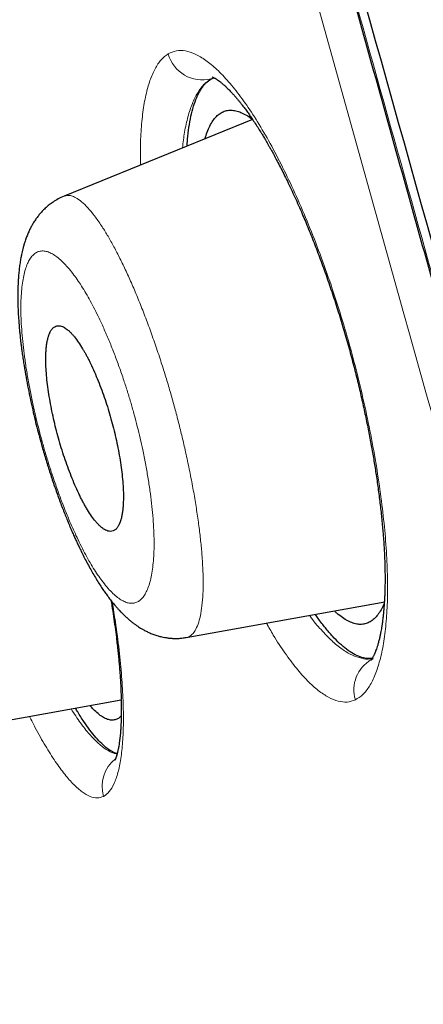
# Model space of a CAD drawing. Header units: millimetres. Extents: x 8 to 473, y 11 to 654.
# Tile 476 of 656: x 41.39 to 44.81, y 584.22 to 592.55. Entities that reach past the tile are written whole.
import ezdxf

# ---------------------------------------------------------------- set-up
doc = ezdxf.new("R2010")
doc.units = ezdxf.units.MM

msp = doc.modelspace()

# ---------------------------------------------------------------- linework, layer by layer
at = {"color": 7, "linetype": 'Continuous', "lineweight": 30}
for p, q in [((43.0099, 592.0512), (43.0355, 592.0606)), ((43.3595, 591.7088), (41.7641, 591.0589)), ((42.7998, 587.3232), (44.4804, 587.6244)), ((40.6993, 586.5171), (42.2487, 586.7948))]:
    msp.add_line(p, q, dxfattribs=at)
at = {"color": 8, "linetype": 'Continuous', "lineweight": 0}
for centre, radius, start, end in [((42.937, 592.3437), 0.3015, 195.53879, 283.99953), ((44.5126, 586.8812), 0.2935, 119.86994, 197.00447), ((42.3833, 586.0627), 0.2967, 128.13484, 196.59484)]:
    msp.add_arc(centre, radius, start, end, dxfattribs=at)
at = {"color": 7, "linetype": 'Continuous', "lineweight": 30}
for points, knots in [([(58.2017, 549.5343), (57.8622, 550.7651), (57.1867, 553.2147), (56.139, 556.9832), (55.0881, 560.7587), (54.0323, 564.5417), (52.8676, 568.7136), (51.593, 573.2742), (50.21, 578.2154), (48.6692, 583.7333), (46.9685, 589.8279), (45.1166, 596.52), (43.2634, 603.229), (41.4108, 609.9627), (39.8684, 615.5763), (38.6392, 620.0608), (37.7148, 623.4261), (36.7936, 626.7736), (35.8808, 630.0761), (35.0379, 633.1067), (34.2749, 635.8209), (33.602, 638.1838), (32.9934, 640.2718), (32.4606, 642.0658), (31.9993, 643.602), (31.5354, 645.1317), (31.0939, 646.5692), (30.6905, 647.8436), (30.3721, 648.8316), (30.1324, 649.5661), (29.9708, 650.0395), (29.8771, 650.2758), (29.854, 650.2844), (29.8429, 650.2886)], [0, 0, 0, 0, 0.029391, 0.058493, 0.087392, 0.116132, 0.144774, 0.182186, 0.219469, 0.256616, 0.307044, 0.357403, 0.40799, 0.458823, 0.509908, 0.535608, 0.561495, 0.587604, 0.613988, 0.640698, 0.66321, 0.685981, 0.708765, 0.731267, 0.753498, 0.775519, 0.808251, 0.840746, 0.873094, 0.905384, 0.937655, 0.969811, 1, 1, 1, 1]), ([(56.4677, 549.5926), (56.1921, 550.5821), (55.6413, 552.5596), (54.7862, 555.6005), (53.9219, 558.6672), (53.0501, 561.7557), (52.1733, 564.856), (51.1274, 568.556), (49.9106, 572.8572), (48.5242, 577.7547), (47.0791, 582.8722), (45.5731, 588.2068), (44.0128, 593.7638), (42.4547, 599.3233), (40.9008, 604.8853), (39.3526, 610.443), (38.0692, 615.0593), (37.0515, 618.7325), (36.2924, 621.4729), (35.5405, 624.1884), (34.7993, 626.8652), (34.074, 629.4815), (33.4305, 631.7976), (32.8697, 633.8046), (32.3893, 635.5169), (31.9388, 637.1048), (31.4774, 638.708), (31.022, 640.2644), (30.5875, 641.7375), (30.184, 643.096), (29.8165, 644.3236), (29.4858, 645.4067), (29.2083, 646.2988), (28.9814, 647.0214), (28.7879, 647.6328), (28.6419, 648.0784), (28.5544, 648.3096), (28.5203, 648.3576), (28.5168, 648.3331), (28.5164, 648.3303)], [0, 0, 0, 0, 0.024071, 0.048104, 0.072112, 0.096094, 0.120057, 0.14401, 0.181625, 0.219217, 0.256778, 0.299411, 0.342024, 0.384667, 0.42736, 0.470092, 0.512863, 0.534269, 0.555696, 0.577149, 0.598626, 0.62013, 0.641658, 0.657824, 0.674003, 0.690188, 0.706369, 0.72792, 0.749445, 0.770942, 0.7967, 0.822431, 0.848155, 0.873874, 0.899589, 0.931721, 0.963814, 0.995862, 1, 1, 1, 1]), ([(39.2496, 610.5859), (39.2874, 610.4494), (39.4007, 610.0403), (39.5898, 609.358), (39.8425, 608.4466), (40.1211, 607.4419), (40.4257, 606.344), (40.7306, 605.2456), (41.0551, 604.0769), (41.3993, 602.838), (41.7632, 601.529), (42.1274, 600.2196), (42.4919, 598.9101), (42.8566, 597.6004), (43.2823, 596.0723), (43.7693, 594.3259), (44.3179, 592.3612), (44.8675, 590.3967), (45.2886, 588.8953), (45.5804, 587.8566), (45.7423, 587.2805), (45.9051, 586.7018), (46.0696, 586.1169), (46.237, 585.5226), (46.3748, 585.033), (46.482, 584.6527), (46.5566, 584.3876), (46.6298, 584.128), (46.701, 583.8751), (46.7704, 583.6288), (46.8367, 583.3935), (46.8999, 583.169), (46.9604, 582.9542), (47.0204, 582.7413), (47.0807, 582.5273), (47.1595, 582.2477), (47.2575, 581.8996), (47.3756, 581.4808), (47.4968, 581.0511), (47.6118, 580.6434), (47.7202, 580.2592), (47.8071, 579.9512), (47.8608, 579.761), (47.8807, 579.6905)], [0, 0, 0, 0, 0.013305, 0.039876, 0.066446, 0.102031, 0.137616, 0.173202, 0.208787, 0.25115, 0.293513, 0.335876, 0.378239, 0.420601, 0.462963, 0.526504, 0.590046, 0.653588, 0.717128, 0.735766, 0.754403, 0.773051, 0.79194, 0.811172, 0.830747, 0.839467, 0.848082, 0.856482, 0.864667, 0.872636, 0.880391, 0.887504, 0.894427, 0.901248, 0.90817, 0.9152, 0.928395, 0.941953, 0.955862, 0.970105, 0.98153, 0.993162, 1, 1, 1, 1]), ([(42.8063, 591.4834), (42.8083, 591.511), (42.8129, 591.5759), (42.8256, 591.6672), (42.8437, 591.759), (42.8668, 591.8407), (42.8948, 591.9119), (42.9279, 591.9715), (42.9659, 592.0199), (42.9952, 592.0407), (43.0099, 592.0512)], [0, 0, 0, 0, 0.091641, 0.215798, 0.341755, 0.469561, 0.599254, 0.730867, 0.864432, 1, 1, 1, 1]), ([(43.019, 592.0678), (43.019, 592.0678), (43.0189, 592.0678), (43.0194, 592.0676), (43.0207, 592.0672), (43.0228, 592.0665), (43.0257, 592.0653), (43.0296, 592.0636), (43.0335, 592.0617), (43.0373, 592.0597), (43.0416, 592.0573), (43.0467, 592.0544), (43.0528, 592.0507), (43.0592, 592.0466), (43.0649, 592.0427), (43.0699, 592.0392), (43.0751, 592.0354), (43.0814, 592.0308), (43.0893, 592.0247), (43.0983, 592.0175), (43.1081, 592.0092), (43.1179, 592.0006), (43.1275, 591.992), (43.137, 591.9831), (43.1474, 591.9731), (43.1595, 591.9611), (43.1726, 591.9476), (43.1876, 591.9316), (43.2038, 591.9137), (43.2208, 591.8941), (43.2369, 591.875), (43.253, 591.8553), (43.2703, 591.8335), (43.2899, 591.808), (43.3113, 591.779), (43.3336, 591.7479), (43.3579, 591.7129), (43.3837, 591.6743), (43.4107, 591.6324), (43.4349, 591.5935), (43.4557, 591.5591), (43.4725, 591.5307), (43.487, 591.5058), (43.5009, 591.4815), (43.5176, 591.4518), (43.5383, 591.4143), (43.5634, 591.3676), (43.5903, 591.3161), (43.6188, 591.2601), (43.6485, 591.2001), (43.6795, 591.1355), (43.7111, 591.0676), (43.7429, 590.9974), (43.7821, 590.908), (43.8288, 590.7974), (43.8824, 590.6638), (43.9355, 590.5247), (43.9876, 590.3806), (44.0386, 590.2319), (44.088, 590.0791), (44.135, 589.9248), (44.1787, 589.7716), (44.2187, 589.622), (44.2549, 589.477), (44.2876, 589.3369), (44.317, 589.2022), (44.3432, 589.073), (44.3665, 588.9496), (44.3873, 588.8306), (44.4068, 588.7099), (44.4247, 588.5864), (44.441, 588.4604), (44.4548, 588.3367), (44.4637, 588.2404), (44.4693, 588.1695), (44.4727, 588.1228), (44.4755, 588.0764), (44.478, 588.0303), (44.48, 587.9847), (44.4815, 587.9402), (44.4825, 587.8987), (44.483, 587.8617), (44.4832, 587.8305), (44.4832, 587.8043), (44.483, 587.7802), (44.4826, 587.7549), (44.4819, 587.7264), (44.4809, 587.6947), (44.4794, 587.6594), (44.4772, 587.6205), (44.4746, 587.5827), (44.4715, 587.5466), (44.4683, 587.5139), (44.4649, 587.484), (44.4619, 587.4605), (44.4595, 587.4437), (44.4577, 587.4311), (44.4559, 587.4193), (44.4534, 587.4039), (44.45, 587.3838), (44.4453, 587.3587), (44.4397, 587.3317), (44.4329, 587.3022), (44.4253, 587.2732), (44.4174, 587.2465), (44.4101, 587.2245), (44.4046, 587.2094), (44.4006, 587.1992), (44.3977, 587.1922), (44.3947, 587.1851), (44.3912, 587.1774), (44.3873, 587.1691), (44.3832, 587.1612), (44.3795, 587.1544), (44.3766, 587.1494), (44.3744, 587.1458), (44.3725, 587.1429), (44.3706, 587.1401), (44.3687, 587.1375), (44.3671, 587.1354), (44.3658, 587.1338), (44.365, 587.1329), (44.3651, 587.1329), (44.3651, 587.133)], [0, 0, 0, 0, 0.000661, 0.004315, 0.008981, 0.01452, 0.020892, 0.026291, 0.030935, 0.034937, 0.038445, 0.04273, 0.047795, 0.052697, 0.056752, 0.059847, 0.062755, 0.066484, 0.071042, 0.076364, 0.081441, 0.087052, 0.091709, 0.095939, 0.100835, 0.106432, 0.112577, 0.11852, 0.1262, 0.133312, 0.139873, 0.145936, 0.152637, 0.160271, 0.168754, 0.177223, 0.185457, 0.195883, 0.205749, 0.214921, 0.222064, 0.228059, 0.232866, 0.237493, 0.24272, 0.250474, 0.259258, 0.269075, 0.278713, 0.289176, 0.300257, 0.311443, 0.32271, 0.334058, 0.353579, 0.373326, 0.393292, 0.413475, 0.433874, 0.45449, 0.475214, 0.495414, 0.514995, 0.533965, 0.552329, 0.570088, 0.587238, 0.603776, 0.61975, 0.635683, 0.653638, 0.671702, 0.689866, 0.708187, 0.71549, 0.722856, 0.730286, 0.737778, 0.745332, 0.752949, 0.760335, 0.766802, 0.772414, 0.777046, 0.781099, 0.785822, 0.791302, 0.797422, 0.804364, 0.812355, 0.821403, 0.828497, 0.836126, 0.843546, 0.849483, 0.853094, 0.856021, 0.859031, 0.862179, 0.868179, 0.875177, 0.883357, 0.892078, 0.902763, 0.912733, 0.921613, 0.929687, 0.933127, 0.936482, 0.940342, 0.944938, 0.950268, 0.956287, 0.961758, 0.966082, 0.969501, 0.973032, 0.976799, 0.981095, 0.986164, 0.99199, 0.997538, 1, 1, 1, 1]), ([(42.9588, 591.5456), (42.9645, 591.5641), (42.9767, 591.6035), (42.9992, 591.6538), (43.0252, 591.6984), (43.0543, 591.7341), (43.0862, 591.761), (43.121, 591.7787), (43.1585, 591.7871), (43.1985, 591.7864), (43.2408, 591.7769), (43.2853, 591.758), (43.3255, 591.7351), (43.3515, 591.715), (43.3614, 591.7074)], [0, 0, 0, 0, 0.077456, 0.164592, 0.251695, 0.338734, 0.425691, 0.512559, 0.599385, 0.686229, 0.773105, 0.860021, 0.94698, 1, 1, 1, 1]), ([(41.7643, 591.059), (41.7471, 591.0514), (41.7149, 591.037), (41.6728, 591.0111), (41.6392, 590.9865), (41.6105, 590.9621), (41.5854, 590.9378), (41.5621, 590.9121), (41.541, 590.886), (41.5208, 590.8579), (41.5027, 590.8293), (41.4863, 590.8005), (41.4715, 590.7711), (41.4571, 590.7392), (41.4438, 590.7055), (41.4323, 590.672), (41.4229, 590.6411), (41.4156, 590.6139), (41.4095, 590.5888), (41.4039, 590.5637), (41.3978, 590.5326), (41.3913, 590.4936), (41.3853, 590.4494), (41.3807, 590.4054), (41.3774, 590.3646), (41.3752, 590.3275), (41.3738, 590.2935), (41.3729, 590.2608), (41.3725, 590.2286), (41.3725, 590.1949), (41.373, 590.1581), (41.3742, 590.1151), (41.3763, 590.0685), (41.3792, 590.0196), (41.3826, 589.9733), (41.3863, 589.9306), (41.3897, 589.8958), (41.3927, 589.8679), (41.3955, 589.8425), (41.3987, 589.8148), (41.4028, 589.7815), (41.408, 589.7424), (41.4143, 589.6977), (41.424, 589.6335), (41.4374, 589.5521), (41.4551, 589.4559), (41.4738, 589.3628), (41.4933, 589.2731), (41.5133, 589.1868), (41.534, 589.1029), (41.5557, 589.0198), (41.5813, 588.9269), (41.6114, 588.8243), (41.6466, 588.7127), (41.6836, 588.6023), (41.7217, 588.4957), (41.7599, 588.3951), (41.7914, 588.3168), (41.8157, 588.2587), (41.8328, 588.2189), (41.8491, 588.182), (41.8646, 588.1477), (41.88, 588.1143), (41.8966, 588.0793), (41.9161, 588.0391), (41.9388, 587.994), (41.9639, 587.946), (41.9899, 587.8984), (42.0162, 587.8524), (42.0429, 587.808), (42.0688, 587.767), (42.0928, 587.7309), (42.115, 587.6989), (42.1382, 587.6669), (42.1639, 587.6333), (42.1889, 587.6027), (42.2105, 587.5775), (42.2276, 587.5586), (42.2444, 587.5407), (42.263, 587.5218), (42.2841, 587.5016), (42.3068, 587.481), (42.3298, 587.4617), (42.3525, 587.4439), (42.3735, 587.4286), (42.393, 587.4153), (42.4133, 587.4025), (42.4349, 587.3898), (42.4609, 587.3759), (42.4917, 587.3614), (42.5252, 587.3481), (42.5588, 587.3371), (42.5894, 587.3291), (42.6157, 587.3237), (42.6352, 587.3206), (42.6493, 587.3188), (42.6594, 587.3177), (42.6708, 587.3167), (42.6859, 587.3157), (42.7065, 587.3151), (42.7331, 587.3155), (42.7652, 587.3177), (42.7879, 587.3213), (42.8001, 587.3232)], [0, 0, 0, 0, 0.013135, 0.024632, 0.034399, 0.042446, 0.05169, 0.05994, 0.068308, 0.077124, 0.086678, 0.094859, 0.103693, 0.113276, 0.123653, 0.133825, 0.142531, 0.150337, 0.157298, 0.163854, 0.171657, 0.183557, 0.195996, 0.207616, 0.218265, 0.227479, 0.23584, 0.24351, 0.251527, 0.259128, 0.267463, 0.277346, 0.288823, 0.298951, 0.309667, 0.318816, 0.326073, 0.331532, 0.336147, 0.34183, 0.348613, 0.356493, 0.365469, 0.375302, 0.394463, 0.412837, 0.430427, 0.447242, 0.463289, 0.47868, 0.494084, 0.509629, 0.530586, 0.551797, 0.573271, 0.594586, 0.615056, 0.634675, 0.64379, 0.652521, 0.66073, 0.668416, 0.67566, 0.683649, 0.692775, 0.704137, 0.716433, 0.72874, 0.741039, 0.753336, 0.765871, 0.7768, 0.786108, 0.795916, 0.807414, 0.819616, 0.827813, 0.834777, 0.840727, 0.84783, 0.856381, 0.865006, 0.873273, 0.881186, 0.888822, 0.89544, 0.900999, 0.907431, 0.915112, 0.924141, 0.933592, 0.942598, 0.950567, 0.956928, 0.962244, 0.964738, 0.967121, 0.969458, 0.97282, 0.977579, 0.983716, 0.991203, 1, 1, 1, 1]), ([(42.1798, 588.2252), (42.187, 588.2287), (42.2004, 588.2354), (42.2164, 588.2538), (42.2264, 588.2705), (42.2323, 588.2829), (42.2354, 588.2898), (42.2381, 588.2966), (42.2405, 588.3031), (42.2426, 588.3094), (42.2445, 588.3153), (42.2484, 588.3286), (42.2537, 588.3507), (42.2594, 588.3839), (42.2634, 588.4191), (42.266, 588.4558), (42.2672, 588.4936), (42.2672, 588.5424), (42.2648, 588.6043), (42.2584, 588.6814), (42.2488, 588.7615), (42.2362, 588.8437), (42.221, 588.927), (42.2035, 589.0105), (42.1838, 589.0933), (42.162, 589.1755), (42.1379, 589.2572), (42.1116, 589.3384), (42.0834, 589.4184), (42.0534, 589.4964), (42.0219, 589.5714), (41.9959, 589.6281), (41.9759, 589.6685), (41.9625, 589.6948), (41.9489, 589.7202), (41.9352, 589.7447), (41.9148, 589.7793), (41.8872, 589.8223), (41.8614, 589.8571), (41.8438, 589.8784), (41.8345, 589.889), (41.8252, 589.8992), (41.8158, 589.9087), (41.8064, 589.9176), (41.7954, 589.9273), (41.7821, 589.9375), (41.7664, 589.9477), (41.7494, 589.9561), (41.7315, 589.9616), (41.713, 589.9631), (41.6938, 589.9591), (41.6758, 589.9486), (41.6602, 589.9319), (41.6503, 589.916), (41.6444, 589.904), (41.6412, 589.897), (41.6384, 589.89), (41.6358, 589.8831), (41.6335, 589.8764), (41.6314, 589.8697), (41.6274, 589.856), (41.6222, 589.8338), (41.6168, 589.801), (41.613, 589.766), (41.6106, 589.7294), (41.6096, 589.6915), (41.6099, 589.6427), (41.6127, 589.581), (41.6194, 589.5044), (41.6293, 589.4245), (41.6421, 589.3425), (41.6575, 589.2592), (41.6752, 589.1756), (41.6951, 589.0925), (41.7171, 589.0099), (41.7412, 588.9278), (41.7674, 588.8462), (41.7955, 588.7659), (41.8253, 588.6878), (41.8564, 588.6127), (41.8833, 588.5537), (41.9051, 588.5089), (41.9218, 588.4764), (41.9386, 588.4455), (41.961, 588.4066), (41.9894, 588.3616), (42.0149, 588.3267), (42.0323, 588.3054), (42.0415, 588.2947), (42.0507, 588.2845), (42.06, 588.275), (42.0692, 588.2661), (42.0815, 588.2553), (42.0972, 588.2431), (42.1168, 588.2314), (42.1376, 588.2232), (42.1592, 588.2198), (42.1728, 588.2233), (42.1798, 588.2252)], [0, 0, 0, 0, 0.0161305, 0.0302292, 0.0422954, 0.0459016, 0.0492772, 0.0524222, 0.0553365, 0.0580203, 0.0604734, 0.062696, 0.0741316, 0.0851617, 0.0957866, 0.1060072, 0.115824, 0.1252378, 0.1419081, 0.1582646, 0.1743143, 0.1900643, 0.2055225, 0.220697, 0.2355964, 0.2502298, 0.2650467, 0.2800746, 0.2953227, 0.3108002, 0.3265157, 0.3424776, 0.3489356, 0.3554347, 0.3619755, 0.3685585, 0.3751841, 0.3913853, 0.4085851, 0.4132575, 0.4179989, 0.4228092, 0.4276886, 0.4326372, 0.4376549, 0.4454183, 0.4542419, 0.4641256, 0.4750695, 0.4870735, 0.5001375, 0.5152453, 0.5287732, 0.540721, 0.5443892, 0.547878, 0.5511877, 0.554318, 0.5572691, 0.5600409, 0.5626334, 0.5739663, 0.5849315, 0.5955298, 0.6057617, 0.6156281, 0.6251297, 0.6417118, 0.6580064, 0.6740203, 0.6897603, 0.7052338, 0.7204485, 0.7354125, 0.7501343, 0.7650247, 0.7801066, 0.795389, 0.8108804, 0.8265891, 0.842523, 0.8505795, 0.8586951, 0.8668708, 0.8751074, 0.8913741, 0.9085835, 0.9132492, 0.9179801, 0.9227761, 0.9276374, 0.9325639, 0.9375559, 0.9474687, 0.9586694, 0.9711581, 0.984935, 1, 1, 1, 1]), ([(42.1627, 587.6352), (42.1651, 587.6209), (42.1725, 587.5751), (42.1837, 587.5001), (42.1963, 587.4106), (42.2054, 587.3401), (42.2118, 587.2872), (42.216, 587.2507), (42.2199, 587.2153), (42.2233, 587.1828), (42.2261, 587.1551), (42.2281, 587.1335), (42.2298, 587.1161), (42.2313, 587.0992), (42.2331, 587.0778), (42.2354, 587.0499), (42.2381, 587.0153), (42.2409, 586.9751), (42.2435, 586.9307), (42.2467, 586.8679), (42.2493, 586.7895), (42.2498, 586.7205), (42.2493, 586.6727), (42.2487, 586.6455), (42.2479, 586.6209), (42.2471, 586.6004), (42.2463, 586.5837), (42.2455, 586.5689), (42.2446, 586.5541), (42.2432, 586.5344), (42.2413, 586.5101), (42.2385, 586.482), (42.2353, 586.4537), (42.2318, 586.4287), (42.2286, 586.4081), (42.2259, 586.3925), (42.2235, 586.3799), (42.2213, 586.3693), (42.2191, 586.3593), (42.2165, 586.3482), (42.2135, 586.3364), (42.2104, 586.3253), (42.2076, 586.3163), (42.2054, 586.3095), (42.2034, 586.304), (42.2015, 586.2988), (42.1993, 586.2934), (42.1973, 586.2889), (42.1958, 586.2857), (42.195, 586.2841), (42.1946, 586.2834), (42.1947, 586.2836), (42.1948, 586.2836)], [0, 0, 0, 0, 0.019354, 0.061878, 0.103912, 0.145542, 0.163732, 0.181842, 0.199874, 0.217146, 0.231513, 0.242645, 0.25083, 0.258877, 0.269515, 0.285054, 0.304055, 0.326522, 0.352446, 0.380276, 0.437172, 0.497022, 0.516684, 0.536641, 0.555105, 0.570517, 0.58288, 0.593553, 0.60554, 0.618947, 0.642611, 0.668093, 0.695185, 0.723875, 0.744067, 0.761733, 0.776881, 0.78952, 0.802219, 0.818332, 0.837854, 0.857406, 0.874009, 0.887312, 0.898368, 0.912652, 0.930694, 0.949614, 0.965937, 0.981192, 0.997783, 1, 1, 1, 1]), ([(44.3319, 587.4436), (44.3195, 587.44), (44.2947, 587.4328), (44.2546, 587.4339), (44.2126, 587.4435), (44.1686, 587.4623), (44.1229, 587.4905), (44.0846, 587.519), (44.0612, 587.5413), (44.0541, 587.548)], [0, 0, 0, 0, 0.156, 0.311712, 0.467191, 0.622469, 0.777566, 0.932488, 1, 1, 1, 1]), ([(44.4768, 587.6162), (44.4701, 587.6003), (44.4555, 587.5661), (44.4296, 587.5239), (44.3999, 587.4876), (44.3676, 587.4598), (44.3438, 587.449), (44.3319, 587.4436)], [0, 0, 0, 0, 0.177555, 0.382555, 0.587905, 0.793684, 1, 1, 1, 1]), ([(44.3744, 587.1459), (44.3585, 587.1449), (44.3258, 587.1427), (44.2725, 587.1567), (44.2161, 587.1827), (44.1581, 587.2212), (44.099, 587.2712), (44.0389, 587.3317), (43.9783, 587.4029), (43.9297, 587.4654), (43.9012, 587.5075), (43.8932, 587.5192)], [0, 0, 0, 0, 0.1179636, 0.2435008, 0.3670251, 0.4885897, 0.6082391, 0.7260171, 0.8419723, 0.9561637, 1, 1, 1, 1]), ([(44.3661, 587.1338), (44.3663, 587.134), (44.3667, 587.1343), (44.3679, 587.1352), (44.3701, 587.1369), (44.3733, 587.139), (44.3777, 587.1417), (44.3812, 587.1434), (44.3831, 587.1443)], [0, 0, 0, 0, 0.069013, 0.186395, 0.319792, 0.500206, 0.727142, 1, 1, 1, 1]), ([(42.2144, 586.34), (42.2126, 586.3403), (42.2005, 586.3426), (42.1729, 586.3556), (42.1313, 586.3817), (42.0837, 586.423), (42.0345, 586.4752), (41.9841, 586.5376), (41.9325, 586.6103), (41.8915, 586.6729), (41.8673, 586.7144), (41.8609, 586.7253)], [0, 0, 0, 0, 0.018725, 0.127373, 0.27026, 0.410965, 0.549543, 0.686042, 0.820512, 0.953012, 1, 1, 1, 1]), ([(42.249, 586.6612), (42.2471, 586.6588), (42.2376, 586.6467), (42.2179, 586.6338), (42.1896, 586.6233), (42.1587, 586.6231), (42.1255, 586.632), (42.0902, 586.6502), (42.0529, 586.6776), (42.0176, 586.7096), (41.994, 586.7362), (41.9841, 586.7474)], [0, 0, 0, 0, 0.030649, 0.156427, 0.282441, 0.408214, 0.533763, 0.659134, 0.784353, 0.909436, 1, 1, 1, 1])]:
    msp.add_open_spline(points, degree=3, knots=knots, dxfattribs=at)
at = {"color": 8, "linetype": 'Continuous', "lineweight": 0}
for points, knots in [([(56.0884, 549.4297), (55.807, 550.466), (55.2464, 552.5307), (54.3575, 555.7272), (53.4542, 558.9502), (52.5354, 562.2063), (51.3996, 566.2145), (50.0462, 570.9758), (48.4804, 576.4798), (46.9188, 581.9831), (45.3643, 587.4843), (43.8241, 592.9878), (42.2957, 598.4966), (40.7743, 604.0061), (39.2631, 609.5066), (38.0153, 614.0707), (37.0261, 617.6971), (36.2874, 620.3996), (35.5535, 623.0802), (34.8279, 625.7252), (34.1167, 628.3078), (33.4843, 630.59), (32.9321, 632.5674), (32.4577, 634.2496), (32.0135, 635.8021), (31.5574, 637.3653), (31.1039, 638.888), (30.667, 640.3322), (30.2588, 641.6623), (29.8867, 642.8623), (29.5542, 643.918), (29.2758, 644.7873), (29.0475, 645.492), (28.8537, 646.0783), (28.705, 646.5016), (28.6097, 646.7245), (28.5674, 646.7602), (28.5661, 646.7127), (28.5655, 646.6898)], [0, 0, 0, 0, 0.025271, 0.050346, 0.075374, 0.10043, 0.125558, 0.167467, 0.209328, 0.251153, 0.292949, 0.334745, 0.37655, 0.418397, 0.460239, 0.502006, 0.522864, 0.543733, 0.56466, 0.585667, 0.606667, 0.627627, 0.6434, 0.659229, 0.674917, 0.690507, 0.711359, 0.732342, 0.753313, 0.778317, 0.803351, 0.828495, 0.85353, 0.878405, 0.909341, 0.940221, 0.971121, 1, 1, 1, 1]), ([(43.2223, 641.9241), (43.4288, 641.2204), (43.8417, 639.8128), (44.5614, 637.4208), (45.3281, 634.8934), (46.1389, 632.2494), (46.9756, 629.5307), (47.8315, 626.7597), (48.6998, 623.9545), (49.8682, 620.1846), (51.3378, 615.4352), (53.1032, 609.7081), (54.8655, 603.9658), (56.6225, 598.217), (58.3688, 592.4638), (60.1006, 586.7059), (61.8282, 580.9451), (63.3605, 575.8241), (64.698, 571.3502), (65.8416, 567.5251), (66.981, 563.7156), (68.1144, 559.9374), (69.24, 556.1986), (69.9765, 553.7869), (70.3448, 552.5812)], [0, 0, 0, 0, 0.031233, 0.062471, 0.093713, 0.124957, 0.156205, 0.187455, 0.218706, 0.249958, 0.31246, 0.374963, 0.437468, 0.499977, 0.562484, 0.624991, 0.687498, 0.750002, 0.791673, 0.833342, 0.87501, 0.916677, 0.958341, 1, 1, 1, 1]), ([(39.2578, 610.5956), (39.4179, 610.0178), (40.1908, 607.2282), (41.5907, 602.1919), (43.4504, 595.5127), (45.3188, 588.8276), (46.8037, 583.5555), (47.6629, 580.5106), (47.8935, 579.6936)], [0, 0, 0, 0, 0.05641, 0.27236, 0.488386, 0.704502, 0.920713, 1, 1, 1, 1]), ([(42.6465, 592.263), (42.6691, 592.2734), (42.7142, 592.2943), (42.7916, 592.2918), (42.875, 592.265), (42.9644, 592.212), (43.0587, 592.1339), (43.1574, 592.0311), (43.2595, 591.904), (43.3641, 591.7534), (43.4703, 591.5796), (43.5766, 591.3843), (43.6819, 591.1704), (43.7851, 590.9401), (43.885, 590.6958), (43.9807, 590.4399), (44.0709, 590.1745), (44.1547, 589.9024), (44.2306, 589.6261), (44.298, 589.3491), (44.3566, 589.0742), (44.4061, 588.8042), (44.446, 588.5416), (44.4762, 588.2893), (44.4962, 588.05), (44.5057, 587.8263), (44.5044, 587.6209), (44.4929, 587.435), (44.4716, 587.2697), (44.4408, 587.1261), (44.4012, 587.0051), (44.353, 586.9086), (44.2973, 586.8352), (44.2537, 586.8087), (44.2319, 586.7954)], [0, 0, 0, 0, 0.031366, 0.062656, 0.0939, 0.125118, 0.156324, 0.187536, 0.218779, 0.250093, 0.281436, 0.312748, 0.344044, 0.375319, 0.406562, 0.437767, 0.468939, 0.500106, 0.531268, 0.562434, 0.593636, 0.624877, 0.65614, 0.687397, 0.718623, 0.749804, 0.78098, 0.812212, 0.843507, 0.874849, 0.906205, 0.937536, 0.968809, 1, 1, 1, 1]), ([(42.4131, 591.3233), (42.4122, 591.3563), (42.4094, 591.4578), (42.4157, 591.6079), (42.431, 591.7735), (42.4563, 591.9174), (42.4905, 592.0402), (42.5338, 592.1396), (42.5849, 592.2172), (42.626, 592.2477), (42.6465, 592.263)], [0, 0, 0, 0, 0.06422, 0.197516, 0.33113, 0.464993, 0.59897, 0.732895, 0.86661, 1, 1, 1, 1]), ([(43.0099, 592.0512), (42.9892, 592.0368), (42.9478, 592.0081), (42.8951, 591.9366), (42.8497, 591.8456), (42.8128, 591.7335), (42.7844, 591.6089), (42.773, 591.5128), (42.7676, 591.4677)], [0, 0, 0, 0, 0.169394, 0.339299, 0.509504, 0.679735, 0.849707, 1, 1, 1, 1]), ([(41.7642, 591.0586), (41.7736, 591.0615), (41.7929, 591.0676), (41.8263, 591.0627), (41.8661, 591.0463), (41.9125, 591.0138), (41.9658, 590.9622), (42.0223, 590.8942), (42.0776, 590.8157), (42.1307, 590.7307), (42.1808, 590.6426), (42.2318, 590.545), (42.2833, 590.439), (42.3349, 590.3252), (42.3863, 590.2043), (42.4372, 590.0771), (42.4873, 589.9442), (42.5363, 589.8064), (42.5812, 589.6723), (42.6221, 589.5432), (42.6589, 589.4204), (42.6939, 589.2968), (42.7269, 589.173), (42.7579, 589.0497), (42.7886, 588.9191), (42.8185, 588.782), (42.8469, 588.6394), (42.8719, 588.5002), (42.8933, 588.3651), (42.9112, 588.2349), (42.9252, 588.1104), (42.9354, 587.993), (42.9414, 587.8836), (42.9434, 587.7831), (42.9412, 587.6841), (42.9337, 587.5898), (42.9198, 587.5039), (42.9002, 587.4337), (42.8768, 587.3831), (42.8509, 587.3496), (42.8261, 587.3298), (42.8077, 587.3259), (42.7996, 587.3242)], [0, 0, 0, 0, 0.022888, 0.047456, 0.071946, 0.102484, 0.132989, 0.163506, 0.194081, 0.218623, 0.243233, 0.267804, 0.292347, 0.316881, 0.341416, 0.365963, 0.390532, 0.415133, 0.439784, 0.460382, 0.481036, 0.501629, 0.522147, 0.542617, 0.563061, 0.587582, 0.612116, 0.636686, 0.661309, 0.686005, 0.710794, 0.735636, 0.760312, 0.78485, 0.809297, 0.839783, 0.870257, 0.900773, 0.931385, 0.955982, 0.980657, 1, 1, 1, 1]), ([(41.4867, 590.5426), (41.4791, 590.5316), (41.464, 590.5097), (41.4452, 590.466), (41.4293, 590.4149), (41.4166, 590.356), (41.4071, 590.2896), (41.401, 590.216), (41.3983, 590.1356), (41.399, 590.0486), (41.4033, 589.9553), (41.4111, 589.8562), (41.4225, 589.752), (41.4372, 589.6435), (41.4552, 589.5316), (41.4762, 589.4169), (41.4988, 589.3066), (41.5225, 589.2018), (41.5465, 589.1032), (41.5723, 589.0046), (41.5999, 588.9064), (41.6292, 588.8092), (41.6619, 588.7069), (41.6982, 588.6003), (41.7383, 588.4906), (41.7797, 588.3847), (41.8222, 588.2832), (41.8631, 588.1921), (41.902, 588.111), (41.9388, 588.0393), (41.9756, 587.9723), (42.0124, 587.9104), (42.0488, 587.854), (42.0872, 587.8), (42.1271, 587.7497), (42.1682, 587.705), (42.208, 587.6688), (42.2463, 587.6412), (42.2829, 587.6224), (42.3176, 587.6125), (42.3502, 587.6115), (42.3806, 587.6195), (42.4085, 587.6367), (42.4337, 587.6628), (42.4562, 587.6975), (42.4758, 587.7404), (42.4924, 587.7915), (42.506, 587.8504), (42.5163, 587.9168), (42.5234, 587.9907), (42.5271, 588.0716), (42.5272, 588.1594), (42.5238, 588.2536), (42.5168, 588.3536), (42.5062, 588.4584), (42.4923, 588.5674), (42.4751, 588.6797), (42.4547, 588.7947), (42.4325, 588.9051), (42.4092, 589.0101), (42.3853, 589.1089), (42.3595, 589.2078), (42.3318, 589.3063), (42.3023, 589.4038), (42.2691, 589.5064), (42.2321, 589.6132), (42.1913, 589.7229), (42.149, 589.8287), (42.1057, 589.93), (42.064, 590.0206), (42.0243, 590.1012), (41.987, 590.1721), (41.9496, 590.2383), (41.9124, 590.2991), (41.8755, 590.3543), (41.8367, 590.4075), (41.7963, 590.457), (41.7545, 590.5014), (41.714, 590.5375), (41.6751, 590.5652), (41.6379, 590.5842), (41.6027, 590.5944), (41.5697, 590.5956), (41.5392, 590.5875), (41.5111, 590.5708), (41.4948, 590.552), (41.4867, 590.5426)], [0, 0, 0, 0, 0.012554, 0.025079, 0.037578, 0.050056, 0.062516, 0.074964, 0.087406, 0.099855, 0.112324, 0.124804, 0.137294, 0.14979, 0.162286, 0.174774, 0.187248, 0.197628, 0.207995, 0.218349, 0.228696, 0.239044, 0.249395, 0.261828, 0.274278, 0.286748, 0.299236, 0.311741, 0.322175, 0.332622, 0.343084, 0.353567, 0.364061, 0.374527, 0.387056, 0.399565, 0.412063, 0.424556, 0.437051, 0.449551, 0.462063, 0.474592, 0.487144, 0.499684, 0.512207, 0.524716, 0.537213, 0.5497, 0.562181, 0.574664, 0.587158, 0.599677, 0.612236, 0.624796, 0.637345, 0.649882, 0.662405, 0.67491, 0.687395, 0.697786, 0.708166, 0.718541, 0.72892, 0.739311, 0.749706, 0.762189, 0.774686, 0.787193, 0.799705, 0.812215, 0.822635, 0.833046, 0.843446, 0.853838, 0.864224, 0.874612, 0.887084, 0.899568, 0.912065, 0.924578, 0.937104, 0.949647, 0.962208, 0.974795, 0.987411, 1, 1, 1, 1]), ([(42.1731, 587.6224), (42.1822, 587.5666), (42.205, 587.4261), (42.2317, 587.215), (42.2538, 586.9909), (42.2659, 586.7858), (42.2685, 586.6005), (42.2619, 586.4363), (42.2464, 586.2943), (42.2222, 586.1756), (42.1895, 586.0822), (42.1492, 586.0126), (42.1157, 585.9895), (42.0989, 585.9779)], [0, 0, 0, 0, 0.061734, 0.155401, 0.248921, 0.342448, 0.436175, 0.530114, 0.624202, 0.718337, 0.812404, 0.906308, 1, 1, 1, 1]), ([(43.8439, 587.5103), (43.8455, 587.508), (43.8783, 587.4607), (43.9413, 587.3875), (44.0318, 587.2927), (44.1195, 587.2217), (44.2039, 587.1712), (44.2836, 587.145), (44.3409, 587.137), (44.3696, 587.1455), (44.3751, 587.1471)], [0, 0, 0, 0, 0.0081983, 0.1665407, 0.3252988, 0.4843623, 0.6435524, 0.8026657, 0.9615174, 1, 1, 1, 1]), ([(44.2319, 586.7954), (44.2091, 586.7875), (44.1635, 586.7717), (44.0867, 586.7809), (44.0049, 586.8135), (43.918, 586.8715), (43.827, 586.9536), (43.7326, 587.0592), (43.6355, 587.1891), (43.5505, 587.3172), (43.4979, 587.4106), (43.4786, 587.4448)], [0, 0, 0, 0, 0.11644, 0.233045, 0.349773, 0.466545, 0.583266, 0.699861, 0.8163, 0.932631, 1, 1, 1, 1]), ([(41.8239, 586.7186), (41.8502, 586.6786), (41.9031, 586.5982), (41.9791, 586.5032), (42.0522, 586.4268), (42.1211, 586.3732), (42.1754, 586.343), (42.2045, 586.3395), (42.2139, 586.3383)], [0, 0, 0, 0, 0.181175, 0.363566, 0.546267, 0.729065, 0.911738, 1, 1, 1, 1]), ([(42.0989, 585.9779), (42.0814, 585.972), (42.0463, 585.96), (41.9853, 585.9748), (41.9189, 586.0126), (41.8472, 586.0753), (41.7709, 586.1615), (41.6907, 586.2706), (41.6071, 586.4032), (41.534, 586.5313), (41.4884, 586.6231), (41.4722, 586.6556)], [0, 0, 0, 0, 0.116908, 0.233923, 0.351038, 0.468192, 0.585304, 0.702301, 0.819147, 0.935875, 1, 1, 1, 1])]:
    msp.add_open_spline(points, degree=3, knots=knots, dxfattribs=at)

doc.saveas('drawing.dxf')
